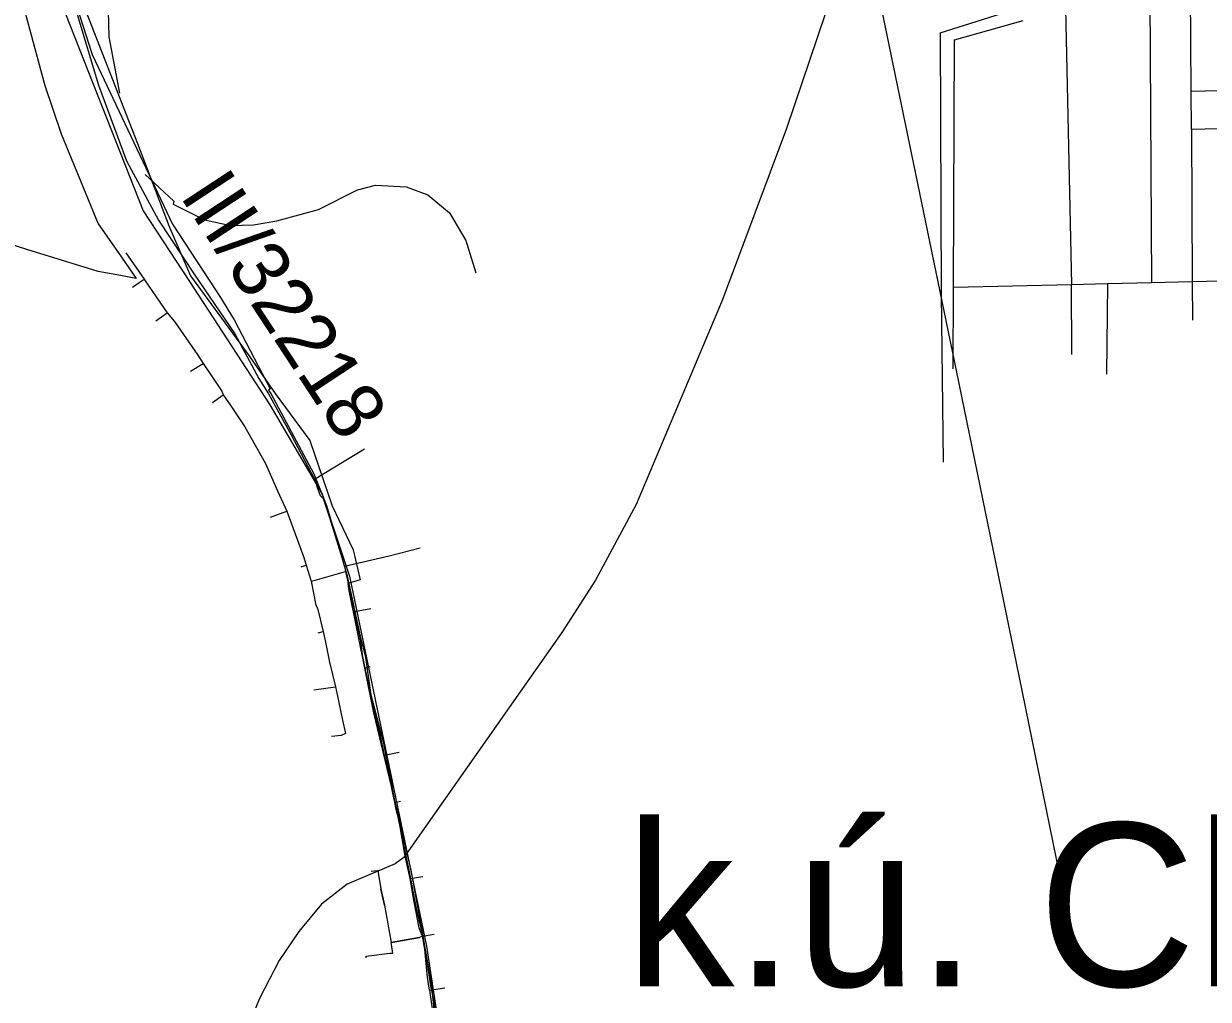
# Model space of a CAD drawing. Extents: x -662620 to -656370, y -1067090 to -1062990.
# Drawn here: x -659372 to -659061, y -1064955.9 to -1064699.8 of the extents above; entities that cross this region are included whole.
import ezdxf

# ---------------------------------------------------------------- set-up
doc = ezdxf.new("R2010")
doc.units = 0
for name, color, linetype in [('ELEK__VEDENÍ_VN_-_NADZEMNÍ', 7, 'Continuous'), ('HRANICE_KATASTRÁLNÍHO_ÚZEMÍ', 7, 'Continuous'), ('NÁZEV_K__Ú_', 7, 'Continuous'), ('POPIS_SILNICE_II__A_III__TŘÍDY', 7, 'Continuous'), ('SDELOVACÍ_VEDENÍ_-_PODZEMNÍ', 7, 'Continuous'), ('SILNICE_II__TŘÍDY_A_III__TŘÍDY', 7, 'Continuous'), ('VRSTEVNICE_ZÁKLADNÍ', 7, 'Continuous'), ('VRSTVA_1', 7, 'Continuous')]:
    doc.layers.add(name, color=color, linetype=linetype)

msp = doc.modelspace()

# ---------------------------------------------------------------- linework, layer by layer
at = {"layer": 'ELEK__VEDENÍ_VN_-_NADZEMNÍ'}
msp.add_lwpolyline([(-659202.89, -1064425.33), (-659202.66, -1064425.86), (-659195.61, -1064461.27), (-659186.7, -1064503.14), (-659166.89, -1064597.91), (-659147.43, -1064692.58), (-659127.16, -1064790.84), (-659109.95, -1064874.79), (-659099.04, -1064928.03)], dxfattribs=at)
at = {"layer": 'HRANICE_KATASTRÁLNÍHO_ÚZEMÍ'}
msp.add_lwpolyline([(-659375.76, -1064681.63), (-659366.47, -1064716), (-659362.15, -1064728.7), (-659352.44, -1064752.31), (-659347.11, -1064759.97), (-659342.43, -1064766.69), (-659347.58, -1064765.71), (-659352.4, -1064764.8), (-659371.19, -1064759.08), (-659397.58, -1064750.55)], dxfattribs=at)
at = {"layer": 'SDELOVACÍ_VEDENÍ_-_PODZEMNÍ'}
for points in [[(-659369.42, -1064566.15), (-659372.98, -1064606.6), (-659372.16, -1064618.09), (-659366.52, -1064653.61), (-659363.14, -1064673.64), (-659360.53, -1064687.64), (-659354.02, -1064707.84), (-659332.91, -1064752.41), (-659320.31, -1064771.7), (-659316.71, -1064777.51), (-659307.29, -1064795.64), (-659307.76, -1064795.95), (-659307.13, -1064796.87), (-659295.78, -1064817.94), (-659292.52, -1064826.23), (-659287.16, -1064844.42), (-659283.68, -1064860.6), (-659282.25, -1064866.18), (-659280.87, -1064876), (-659277.62, -1064888.23), (-659274.23, -1064905.95), (-659270.87, -1064922), (-659268.92, -1064932.08)], [(-659369.42, -1064566.15), (-659372.98, -1064606.6), (-659372.16, -1064618.09), (-659366.52, -1064653.61), (-659363.14, -1064673.64), (-659360.53, -1064687.64), (-659354.02, -1064707.84), (-659332.91, -1064752.41), (-659320.31, -1064771.7), (-659316.71, -1064777.51), (-659307.29, -1064795.64), (-659307.76, -1064795.95), (-659307.13, -1064796.87), (-659295.78, -1064817.94), (-659292.52, -1064826.23), (-659287.16, -1064844.42), (-659283.68, -1064860.6), (-659282.25, -1064866.18), (-659280.87, -1064876), (-659277.62, -1064888.23), (-659274.23, -1064905.95), (-659270.87, -1064922), (-659268.92, -1064932.08)], [(-659369.42, -1064566.15), (-659372.98, -1064606.6), (-659372.16, -1064618.09), (-659366.52, -1064653.61), (-659363.14, -1064673.64), (-659360.53, -1064687.64), (-659354.02, -1064707.84), (-659332.91, -1064752.41), (-659320.31, -1064771.7), (-659316.71, -1064777.51), (-659307.29, -1064795.64), (-659307.76, -1064795.95), (-659307.13, -1064796.87), (-659295.78, -1064817.94), (-659292.52, -1064826.23), (-659287.16, -1064844.42), (-659283.68, -1064860.6), (-659282.25, -1064866.18), (-659280.87, -1064876), (-659277.62, -1064888.23), (-659274.23, -1064905.95), (-659270.87, -1064922), (-659268.92, -1064932.08)], [(-659371.16, -1064602.18), (-659367.62, -1064641.9), (-659360.05, -1064685.24), (-659342.09, -1064731.24), (-659333.77, -1064752.99)], [(-659371.16, -1064602.18), (-659367.62, -1064641.9), (-659360.05, -1064685.24), (-659342.09, -1064731.24), (-659333.77, -1064752.99)], [(-659371.16, -1064602.18), (-659367.62, -1064641.9), (-659360.05, -1064685.24), (-659342.09, -1064731.24), (-659333.77, -1064752.99)], [(-659371.16, -1064602.18), (-659367.62, -1064641.9), (-659360.05, -1064685.24), (-659342.09, -1064731.24), (-659333.77, -1064752.99)], [(-659371.61, -1064613.77), (-659369.15, -1064638.68), (-659367.7, -1064648.44), (-659364.48, -1064666), (-659362.59, -1064684.24), (-659358.07, -1064697.01), (-659352.38, -1064715.91), (-659344.99, -1064735.81), (-659336.57, -1064751.37), (-659327.22, -1064765.58), (-659316.56, -1064781.24), (-659310.22, -1064792.93)], [(-659371.61, -1064613.77), (-659369.15, -1064638.68), (-659367.7, -1064648.44), (-659364.48, -1064666), (-659362.59, -1064684.24), (-659358.07, -1064697.01), (-659352.38, -1064715.91), (-659344.99, -1064735.81), (-659336.57, -1064751.37), (-659327.22, -1064765.58), (-659316.56, -1064781.24), (-659310.22, -1064792.93)], [(-659371.61, -1064613.77), (-659369.15, -1064638.68), (-659367.7, -1064648.44), (-659364.48, -1064666), (-659362.59, -1064684.24), (-659358.07, -1064697.01), (-659352.38, -1064715.91), (-659344.99, -1064735.81), (-659336.57, -1064751.37), (-659327.22, -1064765.58), (-659316.56, -1064781.24), (-659310.22, -1064792.93)], [(-659371.61, -1064613.77), (-659369.15, -1064638.68), (-659367.7, -1064648.44), (-659364.48, -1064666), (-659362.59, -1064684.24), (-659358.07, -1064697.01), (-659352.38, -1064715.91), (-659344.99, -1064735.81), (-659336.57, -1064751.37), (-659327.22, -1064765.58), (-659316.56, -1064781.24), (-659310.22, -1064792.93)], [(-659371.61, -1064613.77), (-659369.15, -1064638.68), (-659367.7, -1064648.44), (-659364.48, -1064666), (-659362.59, -1064684.24), (-659358.07, -1064697.01), (-659352.38, -1064715.91), (-659344.99, -1064735.81), (-659336.57, -1064751.37), (-659327.22, -1064765.58), (-659316.56, -1064781.24), (-659310.22, -1064792.93)], [(-659371.61, -1064613.77), (-659369.15, -1064638.68), (-659367.7, -1064648.44), (-659364.48, -1064666), (-659362.59, -1064684.24), (-659358.07, -1064697.01), (-659352.38, -1064715.91), (-659344.99, -1064735.81), (-659336.57, -1064751.37), (-659327.22, -1064765.58), (-659316.56, -1064781.24), (-659310.22, -1064792.93)], [(-659371.61, -1064613.77), (-659369.15, -1064638.68), (-659367.7, -1064648.44), (-659364.48, -1064666), (-659362.59, -1064684.24), (-659358.07, -1064697.01), (-659352.38, -1064715.91), (-659344.99, -1064735.81), (-659336.57, -1064751.37), (-659327.22, -1064765.58), (-659316.56, -1064781.24), (-659310.22, -1064792.93)], [(-659371.61, -1064613.77), (-659369.15, -1064638.68), (-659367.7, -1064648.44), (-659364.48, -1064666), (-659362.59, -1064684.24), (-659358.07, -1064697.01), (-659352.38, -1064715.91), (-659344.99, -1064735.81), (-659336.57, -1064751.37), (-659327.22, -1064765.58), (-659316.56, -1064781.24), (-659310.22, -1064792.93)], [(-659333.77, -1064752.99), (-659328.17, -1064766), (-659312.6, -1064787.22), (-659305.93, -1064796.85), (-659296.84, -1064809.22), (-659291.04, -1064826.38), (-659285.5, -1064837.94), (-659283.67, -1064845.79), (-659286.87, -1064846.71), (-659286.63, -1064848.55), (-659280.17, -1064880.72), (-659273.46, -1064908.45), (-659270.34, -1064922.03), (-659267.14, -1064939.8), (-659265.19, -1064952.33), (-659263.92, -1064958.31)], [(-659333.77, -1064752.99), (-659328.17, -1064766), (-659312.6, -1064787.22), (-659305.93, -1064796.85), (-659296.84, -1064809.22), (-659291.04, -1064826.38), (-659285.5, -1064837.94), (-659283.67, -1064845.79), (-659286.87, -1064846.71), (-659286.63, -1064848.55), (-659280.17, -1064880.72), (-659273.46, -1064908.45), (-659270.34, -1064922.03), (-659267.14, -1064939.8), (-659265.19, -1064952.33), (-659263.92, -1064958.31)], [(-659345.18, -1064759.93), (-659340.4, -1064766.81)], [(-659345.18, -1064759.93), (-659340.4, -1064766.81)], [(-659343.46, -1064768.94), (-659341.64, -1064767.69)], [(-659343.46, -1064768.94), (-659341.64, -1064767.69)], [(-659341.64, -1064767.69), (-659340.4, -1064766.81)], [(-659341.64, -1064767.69), (-659340.4, -1064766.81)], [(-659340.4, -1064766.81), (-659340.11, -1064767.27), (-659336.22, -1064772.93), (-659334.29, -1064775.72)], [(-659340.4, -1064766.81), (-659340.11, -1064767.27), (-659336.22, -1064772.93), (-659334.29, -1064775.72)], [(-659340.11, -1064767.27), (-659336.22, -1064772.93)], [(-659340.11, -1064767.27), (-659336.22, -1064772.93)], [(-659337.28, -1064777.79), (-659334.29, -1064775.72)], [(-659337.28, -1064777.79), (-659334.29, -1064775.72)], [(-659334.29, -1064775.72), (-659332.44, -1064777.99), (-659326.24, -1064786.78), (-659324.89, -1064789.01)], [(-659334.29, -1064775.72), (-659332.44, -1064777.99), (-659326.24, -1064786.78), (-659324.89, -1064789.01)], [(-659332.44, -1064777.99), (-659326.24, -1064786.78)], [(-659332.44, -1064777.99), (-659326.24, -1064786.78)], [(-659328.21, -1064791.02), (-659324.89, -1064789.01)], [(-659328.21, -1064791.02), (-659324.89, -1064789.01)], [(-659324.89, -1064789.01), (-659319.93, -1064796.25), (-659319.6, -1064797.22)], [(-659324.89, -1064789.01), (-659319.93, -1064796.25), (-659319.6, -1064797.22)], [(-659310.22, -1064792.93), (-659307.75, -1064796.98), (-659301.76, -1064807.69), (-659295.62, -1064819.32)], [(-659310.22, -1064792.93), (-659307.75, -1064796.98), (-659301.76, -1064807.69), (-659295.62, -1064819.32)], [(-659310.22, -1064792.93), (-659307.75, -1064796.98), (-659301.76, -1064807.69), (-659295.62, -1064819.32)], [(-659310.22, -1064792.93), (-659307.75, -1064796.98), (-659301.76, -1064807.69), (-659295.62, -1064819.32)], [(-659322.44, -1064799.22), (-659319.6, -1064797.22)], [(-659322.44, -1064799.22), (-659319.6, -1064797.22)], [(-659319.6, -1064797.22), (-659317.62, -1064800.08), (-659313.92, -1064805.58), (-659308.53, -1064815.27), (-659305.33, -1064822.42), (-659302.94, -1064827.76)], [(-659319.6, -1064797.22), (-659317.62, -1064800.08), (-659313.92, -1064805.58), (-659308.53, -1064815.27), (-659305.33, -1064822.42), (-659302.94, -1064827.76)], [(-659317.62, -1064800.08), (-659313.92, -1064805.58)], [(-659317.62, -1064800.08), (-659313.92, -1064805.58)], [(-659295.62, -1064819.32), (-659282.47, -1064811.38)], [(-659295.62, -1064819.32), (-659282.47, -1064811.38)], [(-659308.53, -1064815.27), (-659305.33, -1064822.42)], [(-659308.53, -1064815.27), (-659305.33, -1064822.42)], [(-659287.77, -1064842.17), (-659288.29, -1064840.27), (-659291.61, -1064829.52), (-659293.26, -1064824.48), (-659294.03, -1064823.77), (-659294.92, -1064821.36), (-659295.18, -1064820.15), (-659295.62, -1064819.32)], [(-659287.77, -1064842.17), (-659288.29, -1064840.27), (-659291.61, -1064829.52), (-659293.26, -1064824.48), (-659294.03, -1064823.77), (-659294.92, -1064821.36), (-659295.18, -1064820.15), (-659295.62, -1064819.32)], [(-659287.77, -1064842.17), (-659288.29, -1064840.27), (-659291.61, -1064829.52), (-659293.26, -1064824.48), (-659294.03, -1064823.77), (-659294.92, -1064821.36), (-659295.18, -1064820.15), (-659295.62, -1064819.32)], [(-659287.77, -1064842.17), (-659288.29, -1064840.27), (-659291.61, -1064829.52), (-659293.26, -1064824.48), (-659294.03, -1064823.77), (-659294.92, -1064821.36), (-659295.18, -1064820.15), (-659295.62, -1064819.32)], [(-659307.21, -1064829.29), (-659302.94, -1064827.76)], [(-659307.21, -1064829.29), (-659302.94, -1064827.76)], [(-659302.94, -1064827.76), (-659298.54, -1064839.66), (-659297.87, -1064841.95)], [(-659302.94, -1064827.76), (-659298.54, -1064839.66), (-659297.87, -1064841.95)], [(-659287.77, -1064842.17), (-659276.02, -1064839.48), (-659267.91, -1064837.41)], [(-659287.77, -1064842.17), (-659276.02, -1064839.48), (-659267.91, -1064837.41)], [(-659299.18, -1064842.39), (-659297.87, -1064841.95)], [(-659299.18, -1064842.39), (-659297.87, -1064841.95)], [(-659297.87, -1064841.95), (-659296.53, -1064846.1)], [(-659297.87, -1064841.95), (-659296.53, -1064846.1)], [(-659296.53, -1064846.1), (-659296.1, -1064846.02), (-659287.46, -1064843.58)], [(-659296.53, -1064846.1), (-659296.1, -1064846.02), (-659287.46, -1064843.58)], [(-659296.1, -1064846.02), (-659287.46, -1064843.58)], [(-659296.1, -1064846.02), (-659287.46, -1064843.58)], [(-659287.77, -1064842.17), (-659287.46, -1064843.58)], [(-659287.77, -1064842.17), (-659287.46, -1064843.58)], [(-659287.77, -1064842.17), (-659287.46, -1064843.58)], [(-659287.77, -1064842.17), (-659287.46, -1064843.58)], [(-659287.46, -1064843.58), (-659285.14, -1064854.11)], [(-659287.46, -1064843.58), (-659285.14, -1064854.11)], [(-659287.46, -1064843.58), (-659285.14, -1064854.11)], [(-659287.46, -1064843.58), (-659285.14, -1064854.11)], [(-659296.53, -1064846.1), (-659295.29, -1064852.43), (-659294.82, -1064853.26), (-659293.35, -1064859.33)], [(-659296.53, -1064846.1), (-659295.29, -1064852.43), (-659294.82, -1064853.26), (-659293.35, -1064859.33)], [(-659285.14, -1064854.11), (-659280.86, -1064853.28)], [(-659285.14, -1064854.11), (-659280.86, -1064853.28)], [(-659282.32, -1064868.93), (-659283.04, -1064865.45), (-659283.46, -1064861.77), (-659285.14, -1064854.11)], [(-659282.32, -1064868.93), (-659283.04, -1064865.45), (-659283.46, -1064861.77), (-659285.14, -1064854.11)], [(-659282.32, -1064868.93), (-659283.04, -1064865.45), (-659283.46, -1064861.77), (-659285.14, -1064854.11)], [(-659282.32, -1064868.93), (-659283.04, -1064865.45), (-659283.46, -1064861.77), (-659285.14, -1064854.11)], [(-659294.69, -1064859.69), (-659293.35, -1064859.33)], [(-659294.69, -1064859.69), (-659293.35, -1064859.33)], [(-659293.35, -1064859.33), (-659292.73, -1064862.16), (-659291.74, -1064867.39), (-659290.11, -1064873.87)], [(-659293.35, -1064859.33), (-659292.73, -1064862.16), (-659291.74, -1064867.39), (-659290.11, -1064873.87)], [(-659292.73, -1064862.16), (-659291.74, -1064867.39)], [(-659292.73, -1064862.16), (-659291.74, -1064867.39)], [(-659283.04, -1064865.45), (-659283.46, -1064861.77)], [(-659283.04, -1064865.45), (-659283.46, -1064861.77)], [(-659282.32, -1064868.93), (-659280.99, -1064868.56)], [(-659282.32, -1064868.93), (-659280.99, -1064868.56)], [(-659277.26, -1064891.78), (-659278.27, -1064886.68), (-659279.11, -1064883.36), (-659281.05, -1064875.08), (-659282.32, -1064868.93)], [(-659277.26, -1064891.78), (-659278.27, -1064886.68), (-659279.11, -1064883.36), (-659281.05, -1064875.08), (-659282.32, -1064868.93)], [(-659277.26, -1064891.78), (-659278.27, -1064886.68), (-659279.11, -1064883.36), (-659281.05, -1064875.08), (-659282.32, -1064868.93)], [(-659277.26, -1064891.78), (-659278.27, -1064886.68), (-659279.11, -1064883.36), (-659281.05, -1064875.08), (-659282.32, -1064868.93)], [(-659295.79, -1064874.67), (-659290.11, -1064873.87)], [(-659295.79, -1064874.67), (-659290.11, -1064873.87)], [(-659290.11, -1064873.87), (-659289.62, -1064876.36), (-659288.3, -1064882.66), (-659287.46, -1064886.15), (-659288.64, -1064886.69), (-659291.2, -1064886.94)], [(-659290.11, -1064873.87), (-659289.62, -1064876.36), (-659288.3, -1064882.66), (-659287.46, -1064886.15), (-659288.64, -1064886.69), (-659291.2, -1064886.94)], [(-659289.62, -1064876.36), (-659288.3, -1064882.66)], [(-659289.62, -1064876.36), (-659288.3, -1064882.66)], [(-659278.27, -1064886.68), (-659279.11, -1064883.36)], [(-659278.27, -1064886.68), (-659279.11, -1064883.36)], [(-659277.26, -1064891.78), (-659273.45, -1064891.04)], [(-659277.26, -1064891.78), (-659273.45, -1064891.04)], [(-659274.57, -1064904.2), (-659275.32, -1064900.59), (-659274.99, -1064899.63), (-659275.37, -1064897.97), (-659275.98, -1064897.36), (-659277.26, -1064891.78)], [(-659274.57, -1064904.2), (-659275.32, -1064900.59), (-659274.99, -1064899.63), (-659275.37, -1064897.97), (-659275.98, -1064897.36), (-659277.26, -1064891.78)], [(-659274.57, -1064904.2), (-659275.32, -1064900.59), (-659274.99, -1064899.63), (-659275.37, -1064897.97), (-659275.98, -1064897.36), (-659277.26, -1064891.78)], [(-659274.57, -1064904.2), (-659275.32, -1064900.59), (-659274.99, -1064899.63), (-659275.37, -1064897.97), (-659275.98, -1064897.36), (-659277.26, -1064891.78)], [(-659274.57, -1064904.2), (-659273.05, -1064903.88)], [(-659274.57, -1064904.2), (-659273.05, -1064903.88)], [(-659270.53, -1064924.22), (-659271.32, -1064920.73), (-659271.83, -1064918.29), (-659273.45, -1064909.07), (-659274.2, -1064906.07), (-659274.57, -1064904.2)], [(-659270.53, -1064924.22), (-659271.32, -1064920.73), (-659271.83, -1064918.29), (-659273.45, -1064909.07), (-659274.2, -1064906.07), (-659274.57, -1064904.2)], [(-659270.53, -1064924.22), (-659271.32, -1064920.73), (-659271.83, -1064918.29), (-659273.45, -1064909.07), (-659274.2, -1064906.07), (-659274.57, -1064904.2)], [(-659270.53, -1064924.22), (-659271.32, -1064920.73), (-659271.83, -1064918.29), (-659273.45, -1064909.07), (-659274.2, -1064906.07), (-659274.57, -1064904.2)], [(-659273.45, -1064909.07), (-659274.2, -1064906.07)], [(-659273.45, -1064909.07), (-659274.2, -1064906.07)], [(-659271.32, -1064920.73), (-659271.83, -1064918.29)], [(-659271.32, -1064920.73), (-659271.83, -1064918.29)], [(-659280.75, -1064922.26), (-659279.01, -1064922.06), (-659278.26, -1064926.89), (-659277.26, -1064931.21), (-659275.55, -1064940.97)], [(-659280.75, -1064922.26), (-659279.01, -1064922.06), (-659278.26, -1064926.89), (-659277.26, -1064931.21), (-659275.55, -1064940.97)], [(-659270.53, -1064924.22), (-659267.17, -1064923.68)], [(-659270.53, -1064924.22), (-659267.17, -1064923.68)], [(-659267.27, -1064939.31), (-659267.78, -1064938.06), (-659268.18, -1064937.17), (-659269.52, -1064929.88), (-659270.53, -1064924.22)], [(-659267.27, -1064939.31), (-659267.78, -1064938.06), (-659268.18, -1064937.17), (-659269.52, -1064929.88), (-659270.53, -1064924.22)], [(-659267.27, -1064939.31), (-659267.78, -1064938.06), (-659268.18, -1064937.17), (-659269.52, -1064929.88), (-659270.53, -1064924.22)], [(-659267.27, -1064939.31), (-659267.78, -1064938.06), (-659268.18, -1064937.17), (-659269.52, -1064929.88), (-659270.53, -1064924.22)], [(-659277.26, -1064931.21), (-659278.26, -1064926.89)], [(-659277.26, -1064931.21), (-659278.26, -1064926.89)], [(-659268.92, -1064932.08), (-659267.13, -1064939.81), (-659264.91, -1064952.37), (-659263.45, -1064967.42), (-659262.46, -1064976.17), (-659255.92, -1065016.58), (-659252.68, -1065035.96), (-659252.63, -1065035.97), (-659251.52, -1065037.14), (-659247.43, -1065038.97), (-659240.27, -1065038.22), (-659232.45, -1065036.99), (-659219.26, -1065034.88)], [(-659267.27, -1064939.31), (-659268.04, -1064939.67), (-659275.55, -1064940.97)], [(-659267.27, -1064939.31), (-659268.04, -1064939.67), (-659275.55, -1064940.97)], [(-659275.55, -1064940.97), (-659268.04, -1064939.67)], [(-659275.55, -1064940.97), (-659268.04, -1064939.67)], [(-659267.27, -1064939.31), (-659264.19, -1064938.79)], [(-659267.27, -1064939.31), (-659264.19, -1064938.79)], [(-659265.44, -1064953.49), (-659265.94, -1064950.2), (-659266.71, -1064942.73), (-659267.27, -1064939.31)], [(-659265.44, -1064953.49), (-659265.94, -1064950.2), (-659266.71, -1064942.73), (-659267.27, -1064939.31)], [(-659265.44, -1064953.49), (-659265.94, -1064950.2), (-659266.71, -1064942.73), (-659267.27, -1064939.31)], [(-659265.44, -1064953.49), (-659265.94, -1064950.2), (-659266.71, -1064942.73), (-659267.27, -1064939.31)], [(-659282.05, -1064945.02), (-659282.1, -1064944.57), (-659275.9, -1064943.83), (-659275.05, -1064943.79), (-659275.12, -1064943.28)], [(-659282.05, -1064945.02), (-659282.1, -1064944.57), (-659275.9, -1064943.83), (-659275.05, -1064943.79), (-659275.12, -1064943.28)], [(-659275.12, -1064943.28), (-659275.55, -1064940.97)], [(-659275.12, -1064943.28), (-659275.55, -1064940.97)], [(-659265.94, -1064950.2), (-659266.71, -1064942.73)], [(-659265.94, -1064950.2), (-659266.71, -1064942.73)], [(-659265.44, -1064953.49), (-659261.45, -1064952.92)], [(-659265.44, -1064953.49), (-659261.45, -1064952.92)], [(-659265.44, -1064953.49), (-659264.1, -1064962.63)], [(-659265.44, -1064953.49), (-659264.1, -1064962.63)], [(-659265.44, -1064953.49), (-659264.1, -1064962.63)], [(-659265.44, -1064953.49), (-659264.1, -1064962.63)]]:
    msp.add_lwpolyline(points, dxfattribs=at)
at = {"layer": 'SILNICE_II__TŘÍDY_A_III__TŘÍDY'}
msp.add_lwpolyline([(-659403.52, -1064105.64), (-659394.09, -1064225.17), (-659369.96, -1064510.21), (-659371.12, -1064602.55), (-659370.61, -1064625), (-659363.43, -1064690.88), (-659340.61, -1064748.93), (-659328.48, -1064767.48), (-659307.34, -1064799.8), (-659293.64, -1064823.29), (-659286.47, -1064844.81), (-659266.25, -1064941.99), (-659249.94, -1065048.96)], dxfattribs=at)
at = {"layer": 'VRSTEVNICE_ZÁKLADNÍ'}
for points in [[(-659159.55, -1064691.25), (-659171.7, -1064727.27), (-659188.57, -1064772.44), (-659211.15, -1064826.04), (-659221.87, -1064845.91), (-659230.74, -1064859.63), (-659272.19, -1064918.66), (-659274.47, -1064920.37), (-659287.05, -1064925.66), (-659293.77, -1064930.95)], [(-659159.55, -1064691.25), (-659171.7, -1064727.27), (-659188.57, -1064772.44), (-659211.15, -1064826.04), (-659221.87, -1064845.91), (-659230.74, -1064859.63), (-659272.19, -1064918.66), (-659274.47, -1064920.37), (-659287.05, -1064925.66), (-659293.77, -1064930.95)], [(-659349.94, -1064692.97), (-659349.66, -1064703.26), (-659346.8, -1064717.98)], [(-659340.06, -1064739.35), (-659332.54, -1064746.41), (-659332.79, -1064747.14), (-659324.5, -1064751.29), (-659317.64, -1064752.72), (-659311.64, -1064752.57), (-659305.49, -1064751.57), (-659294.59, -1064748.6), (-659284.33, -1064743.42), (-659279.62, -1064742.14), (-659271.61, -1064742.57), (-659265.9, -1064744.71), (-659260.18, -1064749.43), (-659255.89, -1064756.72), (-659253.32, -1064765.15)], [(-659293.77, -1064930.95), (-659299.77, -1064938.1), (-659304.92, -1064945.67), (-659310.06, -1064955.68), (-659313.21, -1064963.4), (-659317.64, -1064980.55), (-659319.07, -1064991.98), (-659319.35, -1065003.99), (-659318.35, -1065031.43), (-659316.78, -1065053.16), (-659317.64, -1065079.46), (-659314.35, -1065102.33), (-659311.21, -1065139.49), (-659312.21, -1065158.07), (-659314.49, -1065169.51), (-659317.92, -1065179.51), (-659324.5, -1065193.81), (-659328.79, -1065201.52), (-659337.51, -1065226.39)], [(-659293.77, -1064930.95), (-659299.77, -1064938.1), (-659304.92, -1064945.67), (-659310.06, -1064955.68), (-659313.21, -1064963.4), (-659317.64, -1064980.55), (-659319.07, -1064991.98), (-659319.35, -1065003.99), (-659318.35, -1065031.43), (-659316.78, -1065053.16), (-659317.64, -1065079.46), (-659314.35, -1065102.33), (-659311.21, -1065139.49), (-659312.21, -1065158.07), (-659314.49, -1065169.51), (-659317.92, -1065179.51), (-659324.5, -1065193.81), (-659328.79, -1065201.52), (-659337.51, -1065226.39)]]:
    msp.add_lwpolyline(points, dxfattribs=at)
at = {"layer": 'VRSTVA_1'}
for points in [[(-659065.46, -1064717.48), (-659065.62, -1064691.47)], [(-659076.27, -1064692.88), (-659075.9, -1064767.84)], [(-659131.35, -1064702.14), (-659110.55, -1064695.58)], [(-659098.44, -1064695.8), (-659096.85, -1064768.34)], [(-659127.57, -1064704.06), (-659109.59, -1064698.95)], [(-659131.35, -1064702.14), (-659131.12, -1064770.69)], [(-659127.84, -1064769.06), (-659127.57, -1064704.06)], [(-659065.46, -1064717.48), (-659043.93, -1064717.01)], [(-659065.4, -1064727.48), (-659065.46, -1064717.48)], [(-659065.4, -1064727.48), (-659043.7, -1064726.97)], [(-659065.4, -1064727.48), (-659065.16, -1064767.59)], [(-659127.93, -1064790.39), (-659127.84, -1064769.06)], [(-659096.85, -1064768.34), (-659127.84, -1064769.06)], [(-659087.45, -1064768.11), (-659096.85, -1064768.34)], [(-659096.76, -1064786.66), (-659096.85, -1064768.34)], [(-659087.45, -1064768.11), (-659087.68, -1064791.81)], [(-659075.9, -1064767.84), (-659087.45, -1064768.11)], [(-659065.16, -1064767.59), (-659075.9, -1064767.84)], [(-659042.76, -1064767.05), (-659065.16, -1064767.59)], [(-659065.16, -1064767.59), (-659065.09, -1064777.59)], [(-659131.12, -1064770.69), (-659130.55, -1064814.9)]]:
    msp.add_lwpolyline(points, dxfattribs=at)

# ---------------------------------------------------------------- texts
at = {"layer": 'NÁZEV_K__Ú_'}
msp.add_text('k.ú. Choltice', height=42.9, dxfattribs=at).set_placement((-659214.07, -1064952.53))
at = {"layer": 'POPIS_SILNICE_II__A_III__TŘÍDY'}
msp.add_text('III/32218', height=15, rotation=303.3489, dxfattribs=at).set_placement((-659331.21, -1064744.92))

doc.saveas('drawing.dxf')
